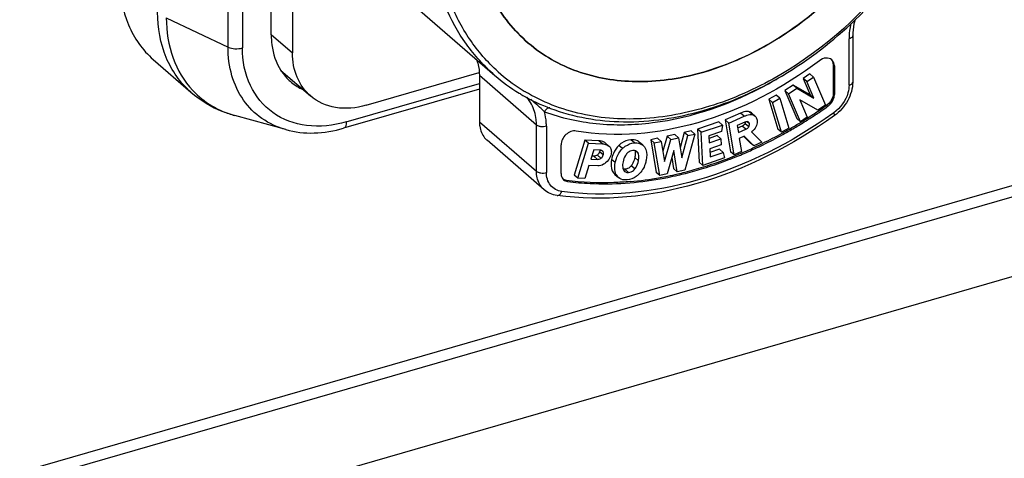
# Model space of a CAD drawing. Header units: millimetres. Extents: x 0 to 420, y 0 to 297.
# Tile 314 of 502: x 361.23 to 365.29, y 131.95 to 133.75. Entities that reach past the tile are written whole.
import ezdxf

# ---------------------------------------------------------------- set-up
doc = ezdxf.new("R2010")
doc.units = ezdxf.units.MM
doc.header["$LTSCALE"] = 23.1
doc.layers.get('0').update_dxf_attribs({"linetype": 'CONTINUOUS'})

msp = doc.modelspace()

# ---------------------------------------------------------------- linework, layer by layer
at = {"color": 7, "linetype": 'CONTINUOUS'}
for p, q in [((376.4267, 135.9009), (350.1485, 128.315)), ((362.091, 133.6408), (362.091, 135.7323)), ((362.1504, 135.7287), (362.1504, 133.6373)), ((362.2688, 133.6909), (362.2688, 135.7434)), ((362.3567, 135.6952), (362.3567, 133.6168)), ((372.3324, 135.0942), (353.8315, 129.7535)), ((372.3355, 135.0488), (353.8283, 129.7062)), ((362.6402, 134.0008), (363.1902, 133.5245)), ((361.8365, 133.7616), (362.091, 133.6408)), ((362.2688, 133.693), (362.3567, 133.6168)), ((364.6638, 133.6837), (364.6625, 133.6818)), ((364.6648, 133.6875), (364.6648, 133.497)), ((364.6498, 133.4841), (364.6498, 133.6746)), ((361.7828, 133.5899), (361.9383, 133.4552)), ((364.5892, 133.5633), (364.5842, 133.5676)), ((364.5842, 133.5676), (364.5842, 133.4493)), ((364.5892, 133.5633), (364.5892, 133.445)), ((362.3091, 133.545), (362.4307, 133.4397)), ((362.6599, 133.4011), (363.1263, 133.5358)), ((363.3617, 133.32), (363.1267, 133.5236)), ((363.1267, 133.5236), (363.1267, 133.3331)), ((364.4883, 133.5305), (364.4605, 133.5119)), ((364.4755, 133.4989), (364.5033, 133.5175)), ((364.5033, 133.5175), (364.4883, 133.5305)), ((364.5033, 133.5175), (364.5524, 133.4021)), ((362.5784, 133.3329), (363.1267, 133.4912)), ((364.4191, 133.4843), (364.3851, 133.4616)), ((364.4893, 133.4441), (364.4191, 133.4843)), ((364.4341, 133.4713), (364.4191, 133.4843)), ((364.4755, 133.4989), (364.4605, 133.5119)), ((364.4605, 133.5119), (364.4893, 133.4441)), ((364.5043, 133.4311), (364.4755, 133.4989)), ((363.1267, 133.468), (362.5672, 133.3065)), ((364.3491, 133.4428), (364.3195, 133.426)), ((364.3641, 133.4299), (364.3491, 133.4428)), ((364.4001, 133.4486), (364.3851, 133.4616)), ((364.3851, 133.4616), (364.4342, 133.3462)), ((364.4001, 133.4486), (364.4341, 133.4713)), ((364.4492, 133.3332), (364.4001, 133.4486)), ((364.4341, 133.4713), (364.5043, 133.4311)), ((364.5043, 133.4311), (364.4893, 133.4441)), ((364.5842, 133.4493), (364.5892, 133.445)), ((364.3345, 133.413), (364.3195, 133.426)), ((364.3195, 133.426), (364.357, 133.3034)), ((364.3345, 133.413), (364.3641, 133.4299)), ((364.372, 133.2904), (364.3345, 133.413)), ((364.3641, 133.4299), (364.4016, 133.3073)), ((364.5205, 133.3808), (364.4464, 133.4235)), ((364.4464, 133.4235), (364.4769, 133.3517)), ((364.5524, 133.4021), (364.5205, 133.3808)), ((364.5576, 133.4017), (364.5542, 133.3993)), ((364.5576, 133.4017), (364.5542, 133.3994)), ((364.5576, 133.4017), (364.5626, 133.3974)), ((362.3294, 133.3009), (362.1187, 133.3592)), ((364.2028, 133.3693), (364.1391, 133.3407)), ((364.1541, 133.3277), (364.2178, 133.3563)), ((364.2178, 133.3563), (364.2028, 133.3693)), ((364.2537, 133.3616), (364.2387, 133.3746)), ((364.2626, 133.3568), (364.2476, 133.3698)), ((364.5867, 133.3703), (364.5831, 133.3677)), ((364.5867, 133.3703), (364.5831, 133.3678)), ((363.1267, 133.3331), (363.3617, 133.1295)), ((363.3617, 133.1295), (363.3617, 133.32)), ((363.4027, 133.3146), (363.4027, 133.1241)), ((364.1127, 133.333), (364.0254, 133.303)), ((364.0404, 133.29), (364.1277, 133.32)), ((364.1277, 133.32), (364.1127, 133.333)), ((364.1277, 133.32), (364.1243, 133.2935)), ((364.1541, 133.3277), (364.1391, 133.3407)), ((364.1391, 133.3407), (364.161, 133.2102)), ((364.176, 133.1972), (364.1541, 133.3277)), ((364.2197, 133.3318), (364.189, 133.318)), ((364.189, 133.318), (364.1939, 133.2888)), ((364.2089, 133.3152), (364.1908, 133.3071)), ((364.2239, 133.3023), (364.2089, 133.3152)), ((364.2362, 133.3121), (364.2212, 133.3251)), ((364.2391, 133.3254), (364.2293, 133.3339)), ((364.4492, 133.3332), (364.4342, 133.3462)), ((364.4769, 133.3517), (364.4492, 133.3332)), ((363.9002, 133.274), (363.8826, 133.2124)), ((363.9318, 133.2809), (363.9002, 133.274)), ((363.9152, 133.261), (363.9002, 133.274)), ((363.9468, 133.2679), (363.9318, 133.2809)), ((363.9711, 133.2894), (363.9537, 133.2267)), ((363.9607, 133.1849), (363.9861, 133.2764)), ((363.9999, 133.2956), (363.9711, 133.2894)), ((363.9861, 133.2764), (363.9711, 133.2894)), ((364.0149, 133.2827), (363.9725, 133.1345)), ((363.9861, 133.2764), (364.0149, 133.2827)), ((364.0149, 133.2827), (363.9999, 133.2956)), ((364.0404, 133.29), (364.0254, 133.303)), ((364.0254, 133.303), (364.0329, 133.1668)), ((364.0479, 133.1538), (364.0404, 133.29)), ((364.1243, 133.2935), (364.0725, 133.2757)), ((364.0725, 133.2757), (364.0741, 133.2473)), ((364.1069, 133.2767), (364.0731, 133.2651)), ((364.1219, 133.2637), (364.1069, 133.2767)), ((364.1939, 133.2888), (364.2239, 133.3023)), ((364.2178, 133.2739), (364.1976, 133.2648)), ((364.2168, 133.2728), (364.2426, 133.2469)), ((364.2576, 133.2339), (364.2178, 133.2739)), ((364.2484, 133.2922), (364.291, 133.2489)), ((364.372, 133.2904), (364.357, 133.3034)), ((364.4016, 133.3073), (364.372, 133.2904)), ((363.3934, 133.0537), (363.1584, 133.2572)), ((363.4633, 133.12), (363.4633, 133.2383)), ((363.5616, 133.2581), (363.5174, 133.114)), ((363.5324, 133.1011), (363.5766, 133.2451)), ((363.6186, 133.2554), (363.5616, 133.2581)), ((363.5766, 133.2451), (363.5616, 133.2581)), ((363.5766, 133.2451), (363.6336, 133.2424)), ((363.6336, 133.2424), (363.6186, 133.2554)), ((363.6605, 133.2334), (363.6455, 133.2464)), ((363.7166, 133.2232), (363.7016, 133.2362)), ((363.7654, 133.2463), (363.7504, 133.2592)), ((363.8005, 133.2365), (363.7855, 133.2494)), ((363.8611, 133.2655), (363.8324, 133.2593)), ((363.8474, 133.2463), (363.8324, 133.2593)), ((363.8324, 133.2593), (363.8548, 133.1252)), ((363.8474, 133.2463), (363.8761, 133.2525)), ((363.8698, 133.1122), (363.8474, 133.2463)), ((363.8761, 133.2525), (363.8611, 133.2655)), ((363.8761, 133.2525), (363.8893, 133.1704)), ((363.8893, 133.1704), (363.9152, 133.261)), ((363.9152, 133.261), (363.9468, 133.2679)), ((363.9468, 133.2679), (363.9607, 133.1849)), ((364.0741, 133.2473), (364.1219, 133.2637)), ((364.1233, 133.2388), (364.0755, 133.2224)), ((364.1219, 133.2637), (364.1233, 133.2388)), ((364.1976, 133.2648), (364.2066, 133.211)), ((364.2576, 133.2339), (364.2426, 133.2469)), ((364.291, 133.2489), (364.2576, 133.2339)), ((364.2948, 133.2451), (364.2931, 133.2442)), ((364.2948, 133.2451), (364.2931, 133.2443)), ((363.5976, 133.2174), (363.5861, 133.1799)), ((363.598, 133.1916), (363.5899, 133.192)), ((363.6252, 133.2161), (363.5976, 133.2174)), ((363.613, 133.1786), (363.598, 133.1916)), ((363.6277, 133.1833), (363.6127, 133.1963)), ((363.6228, 133.2125), (363.622, 133.2098)), ((363.637, 133.1968), (363.622, 133.2098)), ((363.6232, 133.2162), (363.6228, 133.2125)), ((363.7802, 133.2048), (363.7697, 133.2138)), ((363.9277, 133.2146), (363.9006, 133.1189)), ((363.9419, 133.1279), (363.9277, 133.2146)), ((364.0755, 133.2224), (364.0773, 133.1893)), ((364.1155, 133.2205), (364.0763, 133.2071)), ((364.0773, 133.1893), (364.1305, 133.2075)), ((364.1305, 133.2075), (364.1155, 133.2205)), ((364.1305, 133.2075), (364.1367, 133.1843)), ((364.176, 133.1972), (364.161, 133.2102)), ((364.2066, 133.211), (364.176, 133.1972)), ((364.2093, 133.1995), (364.2114, 133.2005)), ((364.2093, 133.1995), (364.2114, 133.2004)), ((363.5781, 133.1536), (363.5615, 133.0996)), ((363.6144, 133.1518), (363.5781, 133.1536)), ((363.5861, 133.1799), (363.613, 133.1786)), ((363.6865, 133.1653), (363.6715, 133.1783)), ((363.7671, 133.139), (363.7521, 133.152)), ((363.782, 133.1726), (363.767, 133.1856)), ((363.9196, 133.1858), (363.9269, 133.1409)), ((364.0479, 133.1538), (364.0329, 133.1668)), ((364.1367, 133.1843), (364.0479, 133.1538)), ((363.5324, 133.1011), (363.5174, 133.114)), ((363.6939, 133.1102), (363.6789, 133.1232)), ((363.685, 133.1167), (363.7, 133.1037)), ((363.7412, 133.1249), (363.7262, 133.1379)), ((363.8698, 133.1122), (363.8548, 133.1252)), ((363.9006, 133.1189), (363.8698, 133.1122)), ((363.9419, 133.1279), (363.9269, 133.1409)), ((363.9725, 133.1345), (363.9419, 133.1279)), ((363.4849, 133.092), (363.4899, 133.0877)), ((363.5615, 133.0996), (363.5324, 133.1011))]:
    msp.add_line(p, q, dxfattribs=at)
for centre, radius, start, end in [((363.6783, 134.0885), 0.7459, 229.1347, 238.6351), ((363.6874, 134.0787), 0.7245, 228.0797, 237.5977), ((363.5587, 134.8692), 1.5743, 298.8086, 301.4688), ((362.4892, 133.6605), 0.214, 229.0981, 230.5298), ((363.6828, 134.0958), 0.7545, 238.6286, 240.0444), ((363.6912, 134.0846), 0.7314, 237.5967, 239.0425), ((363.6939, 134.1164), 0.7779, 240.0963, 249.33), ((363.4104, 135.0209), 1.9844, 304.0898, 305.1987), ((363.4158, 135.0159), 1.9836, 304.0391, 305.1483), ((363.4108, 135.0231), 1.9924, 305.1476, 305.3177), ((363.4223, 135.0032), 1.9631, 302.5632, 304.0907), ((363.4278, 134.9982), 1.9622, 302.5121, 304.0401), ((364.1935, 133.3496), 0.0377, 294.1297, 298.5715), ((364.2039, 133.3367), 0.0208, 326.287, 332.7459), ((363.4517, 134.9561), 1.9075, 299.9456, 301.3844), ((363.4563, 134.9524), 1.9082, 299.8834, 301.509), ((363.442, 134.9721), 1.9263, 301.3823, 301.5682), ((363.4367, 134.9806), 1.9363, 301.5687, 302.3102), ((363.4421, 134.9758), 1.9356, 301.5069, 302.3103), ((363.4313, 134.9893), 1.9465, 302.3098, 302.5614), ((363.4365, 134.9845), 1.946, 302.3098, 302.5103), ((363.487, 134.8929), 1.8351, 296.1162, 298.9054), ((363.4932, 134.8864), 1.8327, 295.9668, 298.8313), ((363.4711, 134.9222), 1.8685, 298.898, 299.2521), ((363.4728, 134.9238), 1.8752, 298.8244, 299.8818), ((363.4649, 134.9332), 1.8811, 299.2526, 299.944), ((363.2142, 133.3215), 0.0851, 219.2027, 229.0562), ((363.6417, 133.2117), 0.0287, 36.0028, 49.0906), ((363.5079, 134.8507), 1.788, 294.8704, 296.048), ((363.5138, 134.8444), 1.7859, 294.7812, 295.9599), ((363.595, 133.2181), 0.0283, 337.083, 342.9634), ((363.5485, 134.7568), 1.6858, 290.5051, 291.9116), ((363.5384, 134.7819), 1.7128, 291.9104, 292.8778), ((363.5439, 134.7765), 1.7116, 291.806, 292.878), ((363.5334, 134.7938), 1.7257, 292.8768, 293.0436), ((363.5234, 134.8171), 1.7511, 293.0476, 294.8727), ((363.5293, 134.8107), 1.7488, 292.957, 294.7836), ((363.8042, 133.1519), 0.1353, 163.6684, 168.7364), ((363.568, 134.7037), 1.6292, 287.2016, 290.5163), ((363.5739, 134.6967), 1.6263, 287.0782, 290.4106), ((363.5544, 134.7502), 1.6833, 290.3992, 291.807), ((363.7314, 133.1378), 0.0466, 204.7111, 206.4204), ((363.73, 133.137), 0.0449, 206.3956, 216.6443), ((363.6159, 134.5232), 1.4423, 280.1954, 281.446), ((363.6093, 134.5556), 1.4754, 281.4475, 283.1139), ((363.6151, 134.5479), 1.4719, 281.2852, 282.9701), ((363.6021, 134.5868), 1.5073, 283.1122, 284.3005), ((363.6079, 134.5793), 1.5042, 282.9683, 284.1582), ((363.5906, 134.631), 1.553, 284.3093, 287.1974), ((363.5965, 134.6237), 1.55, 284.167, 287.0738), ((363.6263, 134.4635), 1.3817, 275.0381, 280.2103), ((363.6216, 134.5153), 1.4386, 280.0308, 281.2836), ((363.4492, 133.118), 0.0851, 219.2027, 229.0831)]:
    msp.add_arc(centre, radius, start, end, dxfattribs=at)
for points, knots in [([(365.0117, 134.7758), (365.0117, 134.6439), (364.9553, 134.3691), (364.7455, 134.0014), (364.4377, 133.7045), (364.1822, 133.5759), (364.0512, 133.5381)], [0, 0, 0, 0, 0.237993, 0.49438, 0.753913, 1, 1, 1, 1]), ([(364.0512, 133.5381), (364.1758, 133.574), (364.4196, 133.6941), (364.7186, 133.9707), (364.9313, 134.3158), (364.9997, 134.5762), (365.009, 134.7035)], [0, 0, 0, 0, 0.244577, 0.502597, 0.75918, 1, 1, 1, 1]), ([(365.1218, 134.5198), (365.0711, 134.3167), (364.875, 133.9276), (364.4764, 133.5668), (364.1015, 133.3937), (363.8194, 133.3354), (363.5497, 133.3514), (363.3863, 133.4145), (363.3149, 133.4573)], [0, 0, 0, 0, 0.264712, 0.534429, 0.662794, 0.783067, 0.894838, 1, 1, 1, 1]), ([(364.675, 133.7527), (364.7847, 133.8584), (364.9737, 134.0956), (365.0934, 134.3751), (365.1297, 134.5177)], [0, 0, 0, 0, 0.508675, 1, 1, 1, 1]), ([(363.1902, 133.5245), (363.1463, 133.5625), (363.0664, 133.6506), (362.9479, 133.8658), (362.9154, 134.0557), (362.9154, 134.1822)], [0, 0, 0, 0, 0.238021, 0.481682, 1, 1, 1, 1]), ([(361.6454, 133.9188), (361.6454, 133.8555), (361.666, 133.732), (361.7387, 133.6281), (361.7829, 133.5899)], [0, 0, 0, 0, 0.520002, 1, 1, 1, 1]), ([(363.2034, 133.5396), (363.1596, 133.579), (363.0804, 133.6701), (363.0253, 133.7773), (363.0036, 133.8337)], [0, 0, 0, 0, 0.493417, 1, 1, 1, 1]), ([(364.0512, 133.5381), (363.9658, 133.5134), (363.7945, 133.4859), (363.5439, 133.5215), (363.3304, 133.6362), (363.2282, 133.7583), (363.1897, 133.8253)], [0, 0, 0, 0, 0.272695, 0.524644, 0.76288, 1, 1, 1, 1]), ([(363.1897, 133.8253), (363.2282, 133.7583), (363.3303, 133.6362), (363.5439, 133.5215), (363.7945, 133.4859), (363.9658, 133.5134), (364.0512, 133.5381)], [0, 0, 0, 0, 0.237119, 0.475352, 0.727296, 1, 1, 1, 1]), ([(361.9383, 133.4552), (361.8942, 133.4935), (361.8215, 133.5973), (361.8009, 133.7208), (361.8009, 133.7841)], [0, 0, 0, 0, 0.48, 1, 1, 1, 1]), ([(361.8365, 133.7616), (361.8365, 133.7054), (361.8529, 133.5961), (361.9099, 133.5002), (361.9456, 133.4624)], [0, 0, 0, 0, 0.5192, 1, 1, 1, 1]), ([(363.4193, 133.3886), (363.5148, 133.3525), (363.7297, 133.3159), (364.0621, 133.3678), (364.3893, 133.5148), (364.5847, 133.6658), (364.675, 133.7527)], [0, 0, 0, 0, 0.223382, 0.465255, 0.725978, 1, 1, 1, 1]), ([(364.6573, 133.7366), (364.656, 133.7314), (364.6518, 133.711), (364.6498, 133.6901), (364.6498, 133.6746)], [0, 0, 0, 0, 0.256454, 1, 1, 1, 1]), ([(364.6742, 133.7532), (364.6727, 133.7477), (364.6673, 133.7262), (364.6648, 133.704), (364.6648, 133.6875)], [0, 0, 0, 0, 0.259584, 1, 1, 1, 1]), ([(362.2688, 133.6909), (362.2688, 133.6775), (362.2718, 133.6268), (362.2886, 133.5764), (362.309, 133.5449)], [0, 0, 0, 0, 0.264197, 1, 1, 1, 1]), ([(362.091, 133.6408), (362.0998, 133.6366), (362.1201, 133.6326), (362.1405, 133.6344), (362.1504, 133.6373)], [0, 0, 0, 0, 0.485711, 1, 1, 1, 1]), ([(362.3294, 133.3009), (362.2944, 133.3106), (362.2274, 133.3412), (362.1489, 133.4201), (362.1007, 133.5239), (362.091, 133.6012), (362.091, 133.6408)], [0, 0, 0, 0, 0.244056, 0.484338, 0.733283, 1, 1, 1, 1]), ([(362.5784, 133.3329), (362.5257, 133.3177), (362.4188, 133.3052), (362.2687, 133.359), (362.1692, 133.4814), (362.1504, 133.5847), (362.1504, 133.6373)], [0, 0, 0, 0, 0.266857, 0.507861, 0.743956, 1, 1, 1, 1]), ([(362.4307, 133.4397), (362.407, 133.4603), (362.3678, 133.5162), (362.3567, 133.5827), (362.3567, 133.6168)], [0, 0, 0, 0, 0.479991, 1, 1, 1, 1]), ([(363.1154, 133.5895), (363.1173, 133.5844), (363.1241, 133.5631), (363.1267, 133.5405), (363.1267, 133.5236)], [0, 0, 0, 0, 0.242049, 1, 1, 1, 1]), ([(364.5276, 133.5848), (364.3778, 133.472), (364.0576, 133.301), (363.6898, 133.2664), (363.5249, 133.2953)], [0, 0, 0, 0, 0.52824, 1, 1, 1, 1]), ([(364.5786, 133.5886), (364.5723, 133.594), (364.5527, 133.5989), (364.5355, 133.5907), (364.5276, 133.5848)], [0, 0, 0, 0, 0.456511, 1, 1, 1, 1]), ([(364.5892, 133.5633), (364.5892, 133.5658), (364.5884, 133.5751), (364.5837, 133.5842), (364.5786, 133.5886)], [0, 0, 0, 0, 0.26928, 1, 1, 1, 1]), ([(363.3945, 133.3747), (363.463, 133.3495), (363.6117, 133.3168), (363.9318, 133.3238), (364.1702, 133.4089), (364.3173, 133.4897)], [0, 0, 0, 0, 0.229486, 0.472367, 1, 1, 1, 1]), ([(364.6498, 133.4841), (364.6498, 133.4736), (364.6432, 133.4294), (364.6142, 133.3899), (364.5867, 133.3703)], [0, 0, 0, 0, 0.236941, 1, 1, 1, 1]), ([(364.6648, 133.497), (364.6648, 133.4707), (364.6488, 133.4165), (364.6116, 133.3749), (364.5892, 133.3589)], [0, 0, 0, 0, 0.488653, 1, 1, 1, 1]), ([(364.6498, 133.4841), (364.6514, 133.4845), (364.6566, 133.4864), (364.6619, 133.4897), (364.6638, 133.4932)], [0, 0, 0, 0, 0.300735, 1, 1, 1, 1]), ([(361.9383, 133.4552), (361.977, 133.4217), (362.0372, 133.3855), (362.1021, 133.3638), (362.1187, 133.3592)], [0, 0, 0, 0, 0.748205, 1, 1, 1, 1]), ([(361.9456, 133.4624), (361.9686, 133.4379), (362.0223, 133.3949), (362.0857, 133.3684), (362.1187, 133.3592)], [0, 0, 0, 0, 0.494796, 1, 1, 1, 1]), ([(362.6599, 133.4011), (362.6194, 133.3895), (362.5369, 133.3808), (362.4593, 133.4149), (362.4307, 133.4397)], [0, 0, 0, 0, 0.526461, 1, 1, 1, 1]), ([(364.5842, 133.4493), (364.5842, 133.4449), (364.5814, 133.4264), (364.5692, 133.4099), (364.5576, 133.4017)], [0, 0, 0, 0, 0.236986, 1, 1, 1, 1]), ([(364.5626, 133.3974), (364.5666, 133.4002), (364.5804, 133.4125), (364.5892, 133.4313), (364.5892, 133.445)], [0, 0, 0, 0, 0.2614, 1, 1, 1, 1]), ([(363.3945, 133.3747), (363.386, 133.3835), (363.367, 133.4005), (363.3482, 133.4175), (363.338, 133.4258)], [0, 0, 0, 0, 0.483734, 1, 1, 1, 1]), ([(363.3617, 133.32), (363.3617, 133.3278), (363.3602, 133.3571), (363.3518, 133.3863), (363.3416, 133.4054)], [0, 0, 0, 0, 0.262453, 1, 1, 1, 1]), ([(363.4174, 133.3904), (363.4154, 133.3907), (363.4055, 133.3898), (363.3982, 133.3813), (363.3945, 133.3747)], [0, 0, 0, 0, 0.209114, 1, 1, 1, 1]), ([(363.4027, 133.3146), (363.4027, 133.3198), (363.4021, 133.34), (363.3987, 133.3602), (363.3945, 133.3747)], [0, 0, 0, 0, 0.257422, 1, 1, 1, 1]), ([(364.5892, 133.3589), (364.4169, 133.2355), (364.0511, 133.0475), (363.6363, 133.0037), (363.4467, 133.03)], [0, 0, 0, 0, 0.525276, 1, 1, 1, 1]), ([(364.5831, 133.3677), (364.4141, 133.2473), (364.0563, 133.064), (363.6508, 133.0211), (363.4658, 133.0467)], [0, 0, 0, 0, 0.526273, 1, 1, 1, 1]), ([(364.2387, 133.3746), (364.2362, 133.3753), (364.224, 133.3773), (364.2116, 133.3733), (364.2028, 133.3693)], [0, 0, 0, 0, 0.211289, 1, 1, 1, 1]), ([(364.2178, 133.3563), (364.2212, 133.3578), (364.2324, 133.3623), (364.2455, 133.3641), (364.2537, 133.3616)], [0, 0, 0, 0, 0.300848, 1, 1, 1, 1]), ([(364.2626, 133.3568), (364.2637, 133.3559), (364.268, 133.3513), (364.2702, 133.345), (364.271, 133.3403)], [0, 0, 0, 0, 0.231821, 1, 1, 1, 1]), ([(364.5892, 133.3589), (364.5902, 133.3596), (364.5894, 133.3647), (364.5879, 133.3678), (364.5867, 133.3703)], [0, 0, 0, 0, 0.317301, 1, 1, 1, 1]), ([(362.5784, 133.3329), (362.5784, 133.3296), (362.5779, 133.3203), (362.5735, 133.3083), (362.5672, 133.3065)], [0, 0, 0, 0, 0.336822, 1, 1, 1, 1]), ([(363.1267, 133.3331), (363.1267, 133.3269), (363.1283, 133.3038), (363.1375, 133.2809), (363.1482, 133.2677)], [0, 0, 0, 0, 0.266466, 1, 1, 1, 1]), ([(363.3799, 133.3131), (363.3781, 133.3133), (363.3717, 133.3145), (363.3653, 133.317), (363.3617, 133.32)], [0, 0, 0, 0, 0.285115, 1, 1, 1, 1]), ([(364.2326, 133.3333), (364.2317, 133.3337), (364.2274, 133.3345), (364.2229, 133.3332), (364.2197, 133.3318)], [0, 0, 0, 0, 0.22214, 1, 1, 1, 1]), ([(364.2687, 133.3174), (364.266, 133.3099), (364.2594, 133.3006), (364.2508, 133.2938), (364.2484, 133.2922)], [0, 0, 0, 0, 0.731974, 1, 1, 1, 1]), ([(362.3294, 133.3009), (362.3669, 133.2906), (362.4478, 133.2816), (362.5277, 133.2951), (362.5672, 133.3065)], [0, 0, 0, 0, 0.486072, 1, 1, 1, 1]), ([(363.5249, 133.2953), (363.5104, 133.2979), (363.4784, 133.284), (363.4633, 133.2539), (363.4633, 133.2383)], [0, 0, 0, 0, 0.48518, 1, 1, 1, 1]), ([(364.2239, 133.3023), (364.2252, 133.3028), (364.2299, 133.3053), (364.2341, 133.3089), (364.2362, 133.3121)], [0, 0, 0, 0, 0.27009, 1, 1, 1, 1]), ([(363.6455, 133.2464), (363.6439, 133.2477), (363.636, 133.2532), (363.6261, 133.255), (363.6186, 133.2554)], [0, 0, 0, 0, 0.221288, 1, 1, 1, 1]), ([(363.6336, 133.2424), (363.6364, 133.2423), (363.6458, 133.2413), (363.6554, 133.2378), (363.6605, 133.2334)], [0, 0, 0, 0, 0.289277, 1, 1, 1, 1]), ([(363.7016, 133.2362), (363.692, 133.2269), (363.6817, 133.2114), (363.6757, 133.1944), (363.6744, 133.1899)], [0, 0, 0, 0, 0.73905, 1, 1, 1, 1]), ([(363.7504, 133.2592), (363.7371, 133.2582), (363.7189, 133.2514), (363.705, 133.2395), (363.7016, 133.2362)], [0, 0, 0, 0, 0.735133, 1, 1, 1, 1]), ([(363.7166, 133.2232), (363.72, 133.2265), (363.7339, 133.2384), (363.7521, 133.2452), (363.7654, 133.2463)], [0, 0, 0, 0, 0.264867, 1, 1, 1, 1]), ([(363.7855, 133.2494), (363.7833, 133.2513), (363.7731, 133.2584), (363.7599, 133.26), (363.7504, 133.2592)], [0, 0, 0, 0, 0.234019, 1, 1, 1, 1]), ([(363.7654, 133.2463), (363.7689, 133.2465), (363.7812, 133.2467), (363.7938, 133.2422), (363.8005, 133.2365)], [0, 0, 0, 0, 0.281268, 1, 1, 1, 1]), ([(363.6345, 133.2129), (363.6327, 133.2145), (363.6294, 133.2157), (363.6261, 133.216), (363.6252, 133.2161)], [0, 0, 0, 0, 0.711716, 1, 1, 1, 1]), ([(363.637, 133.1968), (363.6375, 133.1981), (363.6386, 133.2026), (363.6382, 133.2077), (363.6365, 133.2105)], [0, 0, 0, 0, 0.301556, 1, 1, 1, 1]), ([(363.6649, 133.2285), (363.668, 133.2243), (363.6719, 133.2128), (363.6697, 133.2011), (363.6678, 133.1951)], [0, 0, 0, 0, 0.45279, 1, 1, 1, 1]), ([(363.6865, 133.1653), (363.6876, 133.1711), (363.6932, 133.1923), (363.705, 133.212), (363.7166, 133.2232)], [0, 0, 0, 0, 0.266575, 1, 1, 1, 1]), ([(363.7334, 133.2012), (363.7316, 133.1991), (363.7243, 133.1891), (363.7203, 133.1771), (363.7185, 133.1678)], [0, 0, 0, 0, 0.228882, 1, 1, 1, 1]), ([(363.7592, 133.2149), (363.7519, 133.2143), (363.742, 133.2103), (363.7351, 133.2032), (363.7334, 133.2012)], [0, 0, 0, 0, 0.733963, 1, 1, 1, 1]), ([(363.7758, 133.2104), (363.7748, 133.2113), (363.7699, 133.2146), (363.7636, 133.2152), (363.7592, 133.2149)], [0, 0, 0, 0, 0.229707, 1, 1, 1, 1]), ([(363.7686, 133.2041), (363.7687, 133.2027), (363.7688, 133.1965), (363.768, 133.1903), (363.767, 133.1856)], [0, 0, 0, 0, 0.224269, 1, 1, 1, 1]), ([(363.782, 133.1726), (363.7827, 133.1759), (363.7843, 133.1865), (363.7837, 133.1981), (363.7802, 133.2048)], [0, 0, 0, 0, 0.306165, 1, 1, 1, 1]), ([(363.8065, 133.23), (363.809, 133.2267), (363.8181, 133.2099), (363.8169, 133.1895), (363.814, 133.1751)], [0, 0, 0, 0, 0.216671, 1, 1, 1, 1]), ([(363.6464, 133.1637), (363.6439, 133.1617), (363.6346, 133.1549), (363.6227, 133.1514), (363.6144, 133.1518)], [0, 0, 0, 0, 0.276428, 1, 1, 1, 1]), ([(363.6715, 133.1783), (363.6704, 133.1728), (363.6676, 133.1543), (363.6711, 133.1338), (363.6789, 133.1232)], [0, 0, 0, 0, 0.300298, 1, 1, 1, 1]), ([(363.6891, 133.1183), (363.6877, 133.1214), (363.6827, 133.1366), (363.6841, 133.1532), (363.6865, 133.1653)], [0, 0, 0, 0, 0.217079, 1, 1, 1, 1]), ([(363.7185, 133.1678), (363.7178, 133.1645), (363.7161, 133.1538), (363.7167, 133.142), (363.7202, 133.1353)], [0, 0, 0, 0, 0.305337, 1, 1, 1, 1]), ([(363.7521, 133.152), (363.7504, 133.1499), (363.7434, 133.1427), (363.7334, 133.1384), (363.7262, 133.1379)], [0, 0, 0, 0, 0.270059, 1, 1, 1, 1]), ([(363.767, 133.1856), (363.7664, 133.1822), (363.7634, 133.1703), (363.7579, 133.1588), (363.7521, 133.152)], [0, 0, 0, 0, 0.278497, 1, 1, 1, 1]), ([(363.7671, 133.139), (363.769, 133.1411), (363.7762, 133.1512), (363.7802, 133.1633), (363.782, 133.1726)], [0, 0, 0, 0, 0.227516, 1, 1, 1, 1]), ([(363.814, 133.1751), (363.8129, 133.1694), (363.8074, 133.1483), (363.7955, 133.1288), (363.784, 133.1175)], [0, 0, 0, 0, 0.264115, 1, 1, 1, 1]), ([(363.3832, 133.0642), (363.3797, 133.0685), (363.3668, 133.0879), (363.3617, 133.1119), (363.3617, 133.1295)], [0, 0, 0, 0, 0.239224, 1, 1, 1, 1]), ([(363.3617, 133.1295), (363.3628, 133.1286), (363.3682, 133.1249), (363.3748, 133.1232), (363.3799, 133.1226)], [0, 0, 0, 0, 0.212351, 1, 1, 1, 1]), ([(363.4658, 133.0467), (363.4485, 133.0491), (363.413, 133.0676), (363.4027, 133.1057), (363.4027, 133.1241)], [0, 0, 0, 0, 0.487165, 1, 1, 1, 1]), ([(363.4633, 133.12), (363.4633, 133.1175), (363.4641, 133.1082), (363.4688, 133.0991), (363.4739, 133.0947)], [0, 0, 0, 0, 0.269434, 1, 1, 1, 1]), ([(363.7248, 133.1293), (363.7258, 133.1284), (363.7306, 133.1252), (363.7367, 133.1246), (363.7412, 133.1249)], [0, 0, 0, 0, 0.230395, 1, 1, 1, 1]), ([(363.784, 133.1175), (363.7805, 133.1141), (363.7666, 133.1021), (363.7483, 133.095), (363.735, 133.094)], [0, 0, 0, 0, 0.268694, 1, 1, 1, 1]), ([(363.7412, 133.1249), (363.7484, 133.1255), (363.7584, 133.1297), (363.7654, 133.1369), (363.7671, 133.139)], [0, 0, 0, 0, 0.729941, 1, 1, 1, 1]), ([(363.7477, 133.0872), (363.7253, 133.0852), (363.6378, 133.0798), (363.5496, 133.0835), (363.4849, 133.092)], [0, 0, 0, 0, 0.255578, 1, 1, 1, 1]), ([(363.4899, 133.0877), (363.5206, 133.0837), (363.648, 133.0723), (363.7769, 133.0818), (363.8722, 133.0986)], [0, 0, 0, 0, 0.242659, 1, 1, 1, 1]), ([(363.735, 133.094), (363.7315, 133.0938), (363.7193, 133.0935), (363.7066, 133.0979), (363.7, 133.1037)], [0, 0, 0, 0, 0.28169, 1, 1, 1, 1]), ([(363.4467, 133.03), (363.4485, 133.0297), (363.4577, 133.031), (363.4633, 133.0401), (363.4658, 133.0467)], [0, 0, 0, 0, 0.204823, 1, 1, 1, 1])]:
    msp.add_open_spline(points, degree=3, knots=knots, dxfattribs=at)
for points in [[(364.6586, 133.6784), (364.6559, 133.6767), (364.6529, 133.6754), (364.6498, 133.6746)], [(364.6625, 133.6818), (364.6614, 133.6805), (364.66, 133.6794), (364.6586, 133.6784)], [(364.6648, 133.6875), (364.6648, 133.6862), (364.6644, 133.6848), (364.6638, 133.6837)], [(364.5758, 133.5908), (364.5784, 133.588), (364.5804, 133.5847), (364.5817, 133.5812)], [(364.5817, 133.5812), (364.5834, 133.5769), (364.5842, 133.5722), (364.5842, 133.5676)], [(362.309, 133.5449), (362.32, 133.5278), (362.3336, 133.5121), (362.3491, 133.4987)], [(362.3531, 133.4953), (362.3673, 133.4836), (362.383, 133.4738), (362.3996, 133.466)], [(364.6638, 133.4932), (364.6644, 133.4943), (364.6648, 133.4957), (364.6648, 133.497)], [(363.3416, 133.4054), (363.3361, 133.4157), (363.3293, 133.4254), (363.3215, 133.4341)], [(364.2476, 133.3698), (364.2451, 133.372), (364.2419, 133.3736), (364.2387, 133.3746)], [(364.2537, 133.3616), (364.2569, 133.3606), (364.2601, 133.359), (364.2626, 133.3568)], [(363.4027, 133.3146), (363.3954, 133.3124), (363.3875, 133.312), (363.3799, 133.3131)], [(364.2212, 133.3251), (364.2188, 133.3215), (364.2153, 133.3186), (364.2115, 133.3165)], [(364.2243, 133.3334), (364.2241, 133.3312), (364.2234, 133.3291), (364.2224, 133.3271)], [(364.236, 133.3315), (364.235, 133.3323), (364.2339, 133.3329), (364.2326, 133.3333)], [(364.2391, 133.3254), (364.2388, 133.3277), (364.2377, 133.33), (364.236, 133.3315)], [(364.2362, 133.3121), (364.2387, 133.3159), (364.2399, 133.321), (364.2391, 133.3254)], [(364.271, 133.3403), (364.2723, 133.3327), (364.2714, 133.3246), (364.2687, 133.3174)], [(363.8005, 133.2365), (363.8027, 133.2345), (363.8048, 133.2323), (363.8065, 133.23)], [(363.6127, 133.1963), (363.6086, 133.1932), (363.6031, 133.1914), (363.598, 133.1916)], [(363.6211, 133.207), (363.6193, 133.2029), (363.6163, 133.1991), (363.6127, 133.1963)], [(363.6277, 133.1833), (363.632, 133.1866), (363.6354, 133.1916), (363.637, 133.1968)], [(363.6365, 133.2105), (363.636, 133.2114), (363.6353, 133.2122), (363.6345, 133.2129)], [(363.6678, 133.1951), (363.6641, 133.183), (363.6563, 133.1716), (363.6464, 133.1637)], [(363.7666, 133.2146), (363.7678, 133.2113), (363.7684, 133.2077), (363.7686, 133.2041)], [(363.7802, 133.2048), (363.7791, 133.2069), (363.7776, 133.2088), (363.7758, 133.2104)], [(363.613, 133.1786), (363.6181, 133.1784), (363.6236, 133.1802), (363.6277, 133.1833)], [(363.3799, 133.1226), (363.3875, 133.1215), (363.3954, 133.1219), (363.4027, 133.1241)], [(363.6789, 133.1232), (363.6807, 133.1208), (363.6827, 133.1186), (363.685, 133.1167)], [(363.7, 133.1037), (363.6977, 133.1057), (363.6957, 133.1079), (363.6939, 133.1102)], [(363.7262, 133.1379), (363.7237, 133.1377), (363.7213, 133.1377), (363.7189, 133.1382)], [(363.7202, 133.1353), (363.7213, 133.133), (363.7229, 133.131), (363.7248, 133.1293)], [(363.4849, 133.092), (363.4801, 133.0927), (363.4753, 133.0944), (363.4713, 133.0971)], [(363.4739, 133.0947), (363.4783, 133.0909), (363.4841, 133.0885), (363.4899, 133.0877)], [(363.4467, 133.03), (363.4274, 133.0326), (363.4081, 133.0409), (363.3934, 133.0537)]]:
    msp.add_open_spline(points, degree=3, dxfattribs=at)

doc.saveas('drawing.dxf')
